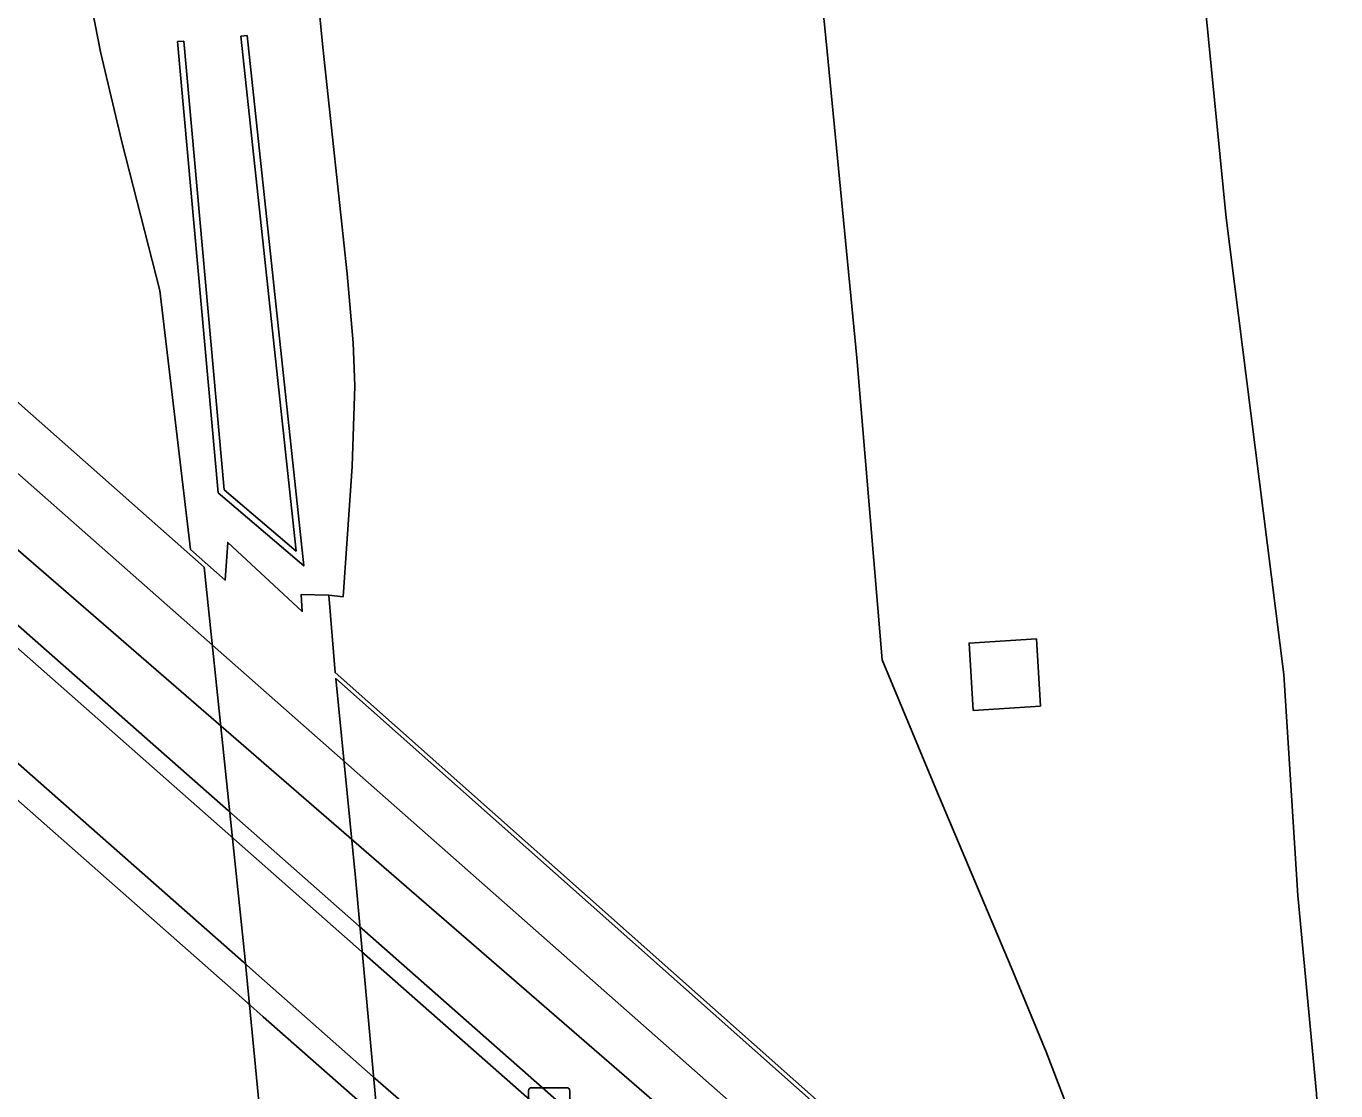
# Model space of a CAD drawing. Extents: x 157692 to 159670, y 381454 to 383289.
# Drawn here: x 157790.76 to 157822.52, y 382342.59 to 382368.4 of the extents above; entities that cross this region are included whole.
import ezdxf

# ---------------------------------------------------------------- set-up
doc = ezdxf.new("R2010")
doc.units = 0
for name, color, linetype in [('IMGEO_Berm_groen', 7, 'Continuous'), ('IMGEO_Fietspad_gesloten', 7, 'Continuous'), ('IMGEO_Kolk', 7, 'Continuous'), ('IMGEO_Muur', 7, 'Continuous'), ('IMGEO_Rijbaan_autosnelweg', 7, 'Continuous'), ('IMGEO_Rijbaan_autoweg', 7, 'Continuous'), ('IMGEO_Verkeerseiland_open', 7, 'Continuous'), ('IMGEO_Voetpad_open', 7, 'Continuous')]:
    doc.layers.add(name, color=color, linetype=linetype)

msp = doc.modelspace()

# ---------------------------------------------------------------- linework, layer by layer
at = {"layer": 'IMGEO_Berm_groen'}
for points in [[(157794.74, 382355.718), (157795.586, 382354.971), (157795.648, 382355.888), (157797.453, 382354.213), (157797.431, 382354.627), (157798.097, 382354.607)], [(157815.359, 382351.915), (157815.258, 382353.546), (157813.626, 382353.445), (157813.727, 382351.814), (157815.359, 382351.915)]]:
    msp.add_lwpolyline(points, dxfattribs=at)
at = {"layer": 'IMGEO_Fietspad_gesloten'}
msp.add_lwpolyline([(157772.078, 382369.604), (157774.626, 382367.358), (157774.961, 382367.063), (157775.108, 382366.934), (157775.976, 382366.168), (157776.9, 382365.354), (157781.095, 382361.656), (157795.723, 382348.762), (157798.889, 382345.971), (157811.531, 382334.828), (157817.749, 382329.347), (157818.501, 382328.684), (157818.928, 382328.308), (157819.083, 382328.171), (157821.424, 382326.108), (157821.624, 382325.932), (157822.949, 382324.763), (157837.373, 382312.05), (157839.154, 382310.48), (157855.215, 382296.457)], dxfattribs=at)
at = {"layer": 'IMGEO_Kolk'}
for p, q in [((157802.943, 382341.738), (157802.943, 382342.59)), ((157803.018, 382342.664), (157803.87, 382342.664)), ((157803.944, 382342.59), (157803.944, 382341.738))]:
    msp.add_line(p, q, dxfattribs=at)
for points in [[(157802.943, 382341.738), (157802.943, 382342.59)], [(157803.018, 382342.664), (157803.87, 382342.664)], [(157803.944, 382342.59), (157803.944, 382341.738)]]:
    msp.add_lwpolyline(points, dxfattribs=at)
for centre, start, end in [((157803.02, 382342.588), 91.552, 178.448), ((157803.02, 382342.588), 91.552, 178.448), ((157803.868, 382342.588), 1.552, 88.448), ((157803.868, 382342.588), 1.552, 88.448)]:
    msp.add_arc(centre, 0.0765, start, end, dxfattribs=at)
at = {"layer": 'IMGEO_Muur'}
for points in [[(157794.582, 382368.043), (157794.432, 382368.029), (157795.416, 382357.089), (157797.492, 382355.317), (157796.115, 382368.175), (157795.966, 382368.159), (157797.303, 382355.676), (157795.56, 382357.163), (157794.582, 382368.043)], [(157853.76, 382294.784), (157839.434, 382307.448), (157837.692, 382308.983), (157823.281, 382321.684), (157821.929, 382322.877), (157821.72, 382323.06), (157819.382, 382325.135), (157819.213, 382325.27), (157818.799, 382325.649), (157818.063, 382326.284), (157811.836, 382331.773), (157799.724, 382342.448), (157799.176, 382342.931), (157796.399, 382345.379), (157796.026, 382345.708), (157781.628, 382358.399)], [(157858.371, 382289.834), (157839.524, 382306.471), (157837.794, 382307.995), (157823.388, 382320.693), (157822.027, 382321.892), (157821.816, 382322.079), (157819.48, 382324.138), (157819.305, 382324.292), (157818.897, 382324.651), (157818.164, 382325.297), (157811.934, 382330.789), (157799.828, 382341.46), (157799.269, 382341.952), (157796.51, 382344.384), (157796.124, 382344.724), (157781.8, 382357.35)]]:
    msp.add_lwpolyline(points, dxfattribs=at)
at = {"layer": 'IMGEO_Rijbaan_autosnelweg'}
for points in [[(157798.097, 382354.607), (157798.443, 382354.568), (157798.663, 382357.723), (157798.731, 382359.679), (157798.69, 382360.725), (157798.544, 382362.397), (157797.95, 382367.893), (157797.071, 382376.876), (157795.973, 382386.723), (157795.109, 382395.693), (157794.221, 382403.212), (157792.999, 382413.785), (157791.851, 382422.955)], [(157794.74, 382355.718), (157794, 382361.998), (157793.076, 382365.595), (157792.558, 382367.778), (157792.298, 382369.157), (157792.07, 382371.298), (157791.23, 382379.81), (157790.312, 382388.432), (157789.308, 382397.869), (157788.45, 382405.633), (157787.564, 382412.864), (157786.308, 382422.718)], [(157817.064, 382336.031), (157816.813, 382338.873), (157816.637, 382340.183), (157816.43, 382341.075), (157816.182, 382341.743), (157815.498, 382343.534), (157814.642, 382345.584), (157812.819, 382349.909), (157811.518, 382353.041), (157810.9, 382360.359), (157810.161, 382368.043), (157808.988, 382379.581), (157808.051, 382389.911), (157806.714, 382401.296), (157805.619, 382411.1), (157804.35, 382421.197)], [(157776.265, 382371.904), (157777.22, 382361.912), (157778.682, 382346.829), (157779.078, 382342.63), (157779.939, 382333.99), (157781.049, 382322.564), (157781.676, 382316.039), (157794.333, 382304.938), (157800.78, 382299.284), (157800.256, 382304.162), (157799.503, 382311.846), (157798.791, 382318.756), (157797.905, 382326.777), (157797.215, 382334.091), (157796.63, 382339.975), (157796.059, 382345.845), (157795.075, 382355.289), (157788.817, 382360.817), (157776.265, 382371.904)], [(157798.097, 382354.607), (157798.251, 382352.732), (157804.37, 382347.301), (157816.494, 382336.537), (157816.946, 382336.136), (157817.064, 382336.031)], [(157804.384, 382347.155), (157798.266, 382352.586), (157798.745, 382347.763), (157799.501, 382339.491), (157800.515, 382329.596), (157801.363, 382320.668), (157802.351, 382310.987), (157803.193, 382302.447), (157803.665, 382296.776), (157809.882, 382291.297), (157822.161, 382280.476), (157822.504, 382280.173), (157822.049, 382285.33), (157821.166, 382294.371), (157820.223, 382303.738), (157819.17, 382314.636), (157818.213, 382324.821), (157817.425, 382332.345), (157817.08, 382335.883), (157816.582, 382336.325), (157804.384, 382347.155)]]:
    msp.add_lwpolyline(points, dxfattribs=at)
at = {"layer": 'IMGEO_Rijbaan_autoweg'}
msp.add_lwpolyline([(157812.084, 382424.992), (157813.375, 382415.284), (157813.944, 382410.792), (157814.678, 382404.543), (157815.587, 382397.973), (157816.378, 382391.469), (157817.428, 382383.858), (157818.254, 382377.772), (157819.148, 382370.957), (157819.86, 382363.76), (157821.255, 382352.682), (157821.595, 382347.328), (157822.051, 382342.528), (157822.215, 382339.45), (157822.171, 382337.036), (157822.33, 382334.59), (157822.569, 382331.089)], dxfattribs=at)
at = {"layer": 'IMGEO_Verkeerseiland_open'}
msp.add_lwpolyline([(157819.207, 382332.287), (157773.198, 382372.874), (157772.121, 382373.825), (157755.288, 382388.649)], dxfattribs=at)
at = {"layer": 'IMGEO_Voetpad_open'}
for points in [[(157754.082, 382387.315), (157818.493, 382331.49)], [(157854.584, 382297.471), (157839.097, 382311.101), (157837.308, 382312.678), (157822.882, 382325.389), (157821.562, 382326.552), (157821.363, 382326.727), (157819.022, 382328.791), (157818.87, 382328.924), (157818.44, 382329.303), (157817.685, 382329.968), (157811.469, 382335.446), (157798.832, 382346.582), (157795.662, 382349.375), (157780.989, 382362.305), (157776.841, 382365.959), (157775.918, 382366.772), (157775.049, 382367.538), (157774.902, 382367.668), (157774.568, 382367.962), (157772.004, 382370.222)]]:
    msp.add_lwpolyline(points, dxfattribs=at)

doc.saveas('drawing.dxf')
